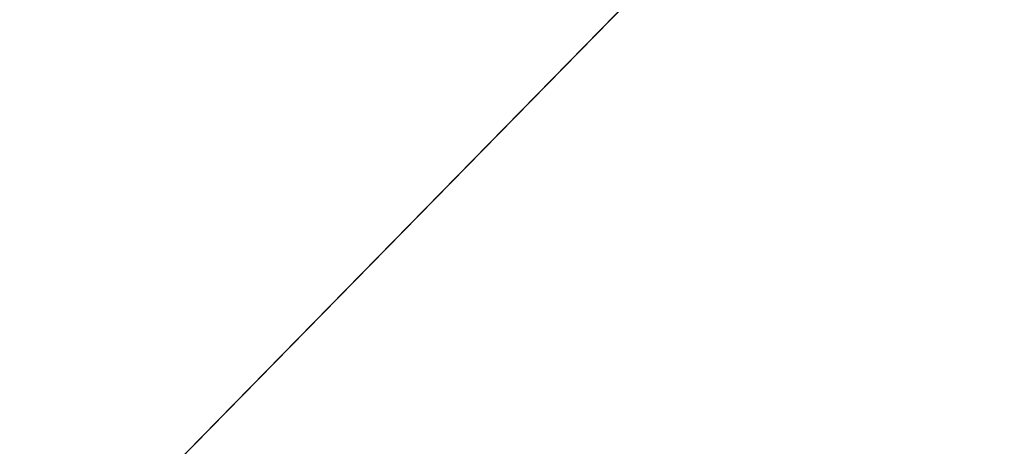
# Model space of a CAD drawing. Extents: x 0 to 80, y 0 to 80.
# Tile 591 of 656: x 9.7017 to 9.7376, y 35.3912 to 35.4067. Entities that reach past the tile are written whole.
import ezdxf

# ---------------------------------------------------------------- set-up
doc = ezdxf.new("R2010")
doc.units = 0
doc.header["$LTSCALE"] = 25.4
doc.layers.get('0').update_dxf_attribs({"color": 13, "linetype": 'CONTINUOUS'})

# ---------------------------------------------------------------- blocks, each defined once
blk = doc.blocks.new('ORBIT-I-KINKIET-20-7806-78')
at = {"color": 7}
blk.add_line((26.015203, 35.64608, 345.043549), (26.13513, 35.76836, 345.893158), dxfattribs=at)
blk.add_line((26.015203, 35.64608, 345.043549), (26.13513, 35.76836, 345.893158), dxfattribs=at)
mesh = blk.add_polyface(dxfattribs=at)
corners = [(26.402742, 35.64608, 302.383881), (25.678438, 35.76836, 302.75235), (26.402742, 35.76836, 302.383881)]
mesh.append_faces([[corners[k] for k in face] for face in [(0, 1, 2)]], dxfattribs={"color": 7})
mesh = blk.add_polyface(dxfattribs=at)
corners = [(26.402742, 35.64608, 302.383881), (25.678438, 35.64608, 302.75235), (25.678438, 35.76836, 302.75235)]
mesh.append_faces([[corners[k] for k in face] for face in [(0, 1, 2)]], dxfattribs={"color": 7})
mesh = blk.add_polyface(dxfattribs=at)
corners = [(26.015203, 35.76836, 345.043549), (26.015203, 35.64608, 345.043549), (26.13513, 35.76836, 345.893158)]
mesh.append_faces([[corners[k] for k in face] for face in [(0, 1, 2)]], dxfattribs={"color": 7})
mesh = blk.add_polyface(dxfattribs=at)
corners = [(26.13513, 35.76836, 345.893158), (26.015203, 35.64608, 345.043549), (26.13513, 35.64608, 345.893158)]
mesh.append_faces([[corners[k] for k in face] for face in [(0, 1, 2)]], dxfattribs={"color": 7})

msp = doc.modelspace()

# ---------------------------------------------------------------- block references
at = {"color": 0}
msp.add_blockref('ORBIT-I-KINKIET-20-7806-78', (-16.396614, -0.346078, -57.5), dxfattribs=at)

doc.saveas('drawing.dxf')
